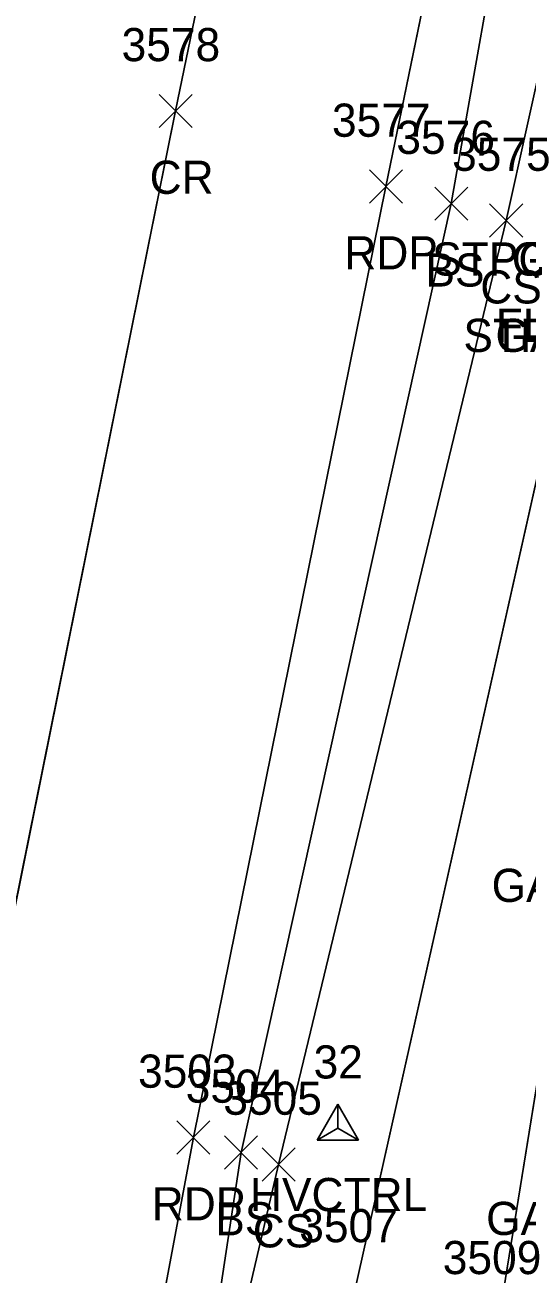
# Model space of a CAD drawing. Extents: x 1554668 to 1563881, y 831386 to 834374.
# Drawn here: x 1562428 to 1562458.3, y 833633.3 to 833708.7 of the extents above; entities that cross this region are included whole.
import ezdxf

# ---------------------------------------------------------------- set-up
doc = ezdxf.new("R2010")
doc.units = 0
for name, color, linetype in [('C_A', 7, 'Continuous'), ('C_I', 7, 'Continuous'), ('CPSM', 7, 'Continuous'), ('L_A', 7, 'Continuous'), ('L_C', 7, 'Continuous'), ('L_I', 7, 'Continuous'), ('L_TIC', 7, 'Continuous'), ('LAPB', 7, 'Continuous'), ('LELB', 7, 'Continuous'), ('P_A', 7, 'Continuous'), ('P_I', 7, 'Continuous'), ('P_TIC', 7, 'Continuous'), ('PET', 7, 'Continuous'), ('PRC', 7, 'Continuous')]:
    doc.layers.add(name, color=color, linetype=linetype)

msp = doc.modelspace()

# ---------------------------------------------------------------- linework, layer by layer
at = {"layer": 'CPSM'}
for p, q in [((1562445.67, 833641.433), (1562446.92, 833643.598)), ((1562448.17, 833641.433), (1562446.92, 833643.598)), ((1562446.921, 833642.154), (1562446.92, 833643.598)), ((1562445.67, 833641.433), (1562446.921, 833642.154)), ((1562446.921, 833642.154), (1562446.921, 833642.154)), ((1562446.921, 833642.154), (1562448.17, 833641.433)), ((1562445.67, 833641.433), (1562448.17, 833641.433))]:
    msp.add_line(p, q, dxfattribs=at)
at = {"layer": 'L_TIC'}
for points in [[(1562452.763, 833696.919), (1562454.763, 833698.919)], [(1562454.763, 833696.919), (1562452.763, 833698.919)], [(1562456.073, 833695.898), (1562458.073, 833697.898)], [(1562458.073, 833695.898), (1562456.073, 833697.898)], [(1562440.078, 833639.693), (1562442.078, 833641.693)], [(1562442.078, 833639.693), (1562440.078, 833641.693)], [(1562442.345, 833638.966), (1562444.345, 833640.966)], [(1562444.345, 833638.966), (1562442.345, 833640.966)]]:
    msp.add_lwpolyline(points, dxfattribs=at)
at = {"layer": 'LAPB'}
for points in [[(1562449.648, 833603.144), (1562442.974, 833608.986), (1562447.93, 833632.278), (1562461.761, 833693.979)], [(1562449.648, 833603.144), (1562442.974, 833608.986), (1562447.93, 833632.278), (1562461.761, 833693.979)], [(1562449.648, 833603.144), (1562442.974, 833608.986), (1562447.93, 833632.278), (1562461.761, 833693.979)], [(1562449.648, 833603.139), (1562442.974, 833608.982), (1562447.929, 833632.277), (1562461.761, 833693.975)], [(1562449.648, 833603.144), (1562460.309, 833627.723), (1562456.596, 833630.362), (1562461.529, 833660.807), (1562468.322, 833688.798)], [(1562449.648, 833603.144), (1562460.309, 833627.723), (1562456.596, 833630.362), (1562461.529, 833660.807), (1562468.322, 833688.798)], [(1562449.648, 833603.144), (1562460.309, 833627.723), (1562456.596, 833630.362), (1562461.529, 833660.807), (1562468.322, 833688.798)], [(1562449.648, 833603.139), (1562460.306, 833627.719), (1562456.596, 833630.355), (1562461.53, 833660.802), (1562468.323, 833688.794)]]:
    msp.add_lwpolyline(points, dxfattribs=at)
at = {"layer": 'LELB'}
for points in [[(1562436.59, 833611.09), (1562443.345, 833639.966), (1562457.073, 833696.898), (1562462.15, 833719.752), (1562466.499, 833734.719)], [(1562436.592, 833611.1), (1562443.347, 833639.973), (1562457.073, 833696.905), (1562462.151, 833719.759), (1562466.499, 833734.722)], [(1562436.592, 833611.1), (1562443.347, 833639.973), (1562457.073, 833696.905), (1562462.151, 833719.759), (1562466.499, 833734.722)], [(1562436.592, 833611.1), (1562443.347, 833639.973), (1562457.073, 833696.905), (1562462.151, 833719.759), (1562466.499, 833734.722)], [(1562437.602, 833600.054), (1562436.59, 833611.09), (1562441.078, 833640.693), (1562453.763, 833697.919), (1562457.398, 833718.487), (1562455.836, 833718.976), (1562456.585, 833722.621), (1562458.865, 833722.371), (1562461.241, 833732.286)], [(1562437.602, 833600.057), (1562436.592, 833611.1), (1562441.078, 833640.699), (1562453.764, 833697.926), (1562457.399, 833718.494), (1562455.837, 833718.985), (1562456.586, 833722.627), (1562458.866, 833722.38), (1562461.241, 833732.288)], [(1562437.602, 833600.057), (1562436.592, 833611.1), (1562441.078, 833640.699), (1562453.764, 833697.926), (1562457.399, 833718.494), (1562455.837, 833718.985), (1562456.586, 833722.627), (1562458.866, 833722.38), (1562461.241, 833732.288)], [(1562437.602, 833600.057), (1562436.592, 833611.1), (1562441.078, 833640.699), (1562453.764, 833697.926), (1562457.399, 833718.494), (1562455.837, 833718.985), (1562456.586, 833722.627), (1562458.866, 833722.38), (1562461.241, 833732.288)]]:
    msp.add_lwpolyline(points, dxfattribs=at)
at = {"layer": 'P_TIC'}
for points in [[(1562436.128, 833702.511), (1562438.128, 833704.511)], [(1562438.128, 833702.511), (1562436.128, 833704.511)], [(1562448.823, 833697.953), (1562450.823, 833699.953)], [(1562450.823, 833697.953), (1562448.823, 833699.953)], [(1562437.2, 833640.597), (1562439.2, 833642.597)], [(1562439.2, 833640.597), (1562437.2, 833642.597)]]:
    msp.add_lwpolyline(points, dxfattribs=at)
at = {"layer": 'PET'}
for points in [[(1562390.311, 833375.989), (1562393.977, 833397.67), (1562399.624, 833430.723), (1562404.076, 833456.64), (1562408.479, 833482.044), (1562418.419, 833535.55), (1562424.853, 833574.142), (1562431.347, 833605.093), (1562438.205, 833641.603), (1562449.823, 833698.96), (1562455.982, 833728.945), (1562464.252, 833769.476), (1562472.427, 833806.927), (1562484.773, 833859.846), (1562495.065, 833901.936), (1562505.742, 833945.836), (1562515.589, 833982.411), (1562522.272, 834008.538), (1562529.881, 834035.713), (1562547.387, 834091.493), (1562561.695, 834132.946), (1562566.268, 834145.816)], [(1562390.311, 833375.989), (1562393.977, 833397.67), (1562399.624, 833430.723), (1562404.076, 833456.64), (1562408.479, 833482.044), (1562418.419, 833535.55), (1562424.853, 833574.142), (1562431.347, 833605.093), (1562438.205, 833641.603), (1562449.823, 833698.96), (1562455.982, 833728.945), (1562464.252, 833769.476), (1562472.427, 833806.927), (1562484.773, 833859.846), (1562495.065, 833901.936), (1562505.742, 833945.836), (1562515.589, 833982.411), (1562522.272, 834008.538), (1562529.881, 834035.713), (1562547.387, 834091.493), (1562561.695, 834132.946), (1562566.268, 834145.816)], [(1562390.311, 833375.989), (1562393.977, 833397.67), (1562399.624, 833430.723), (1562404.076, 833456.64), (1562408.479, 833482.044), (1562418.419, 833535.55), (1562424.853, 833574.142), (1562431.347, 833605.093), (1562438.205, 833641.603), (1562449.823, 833698.96), (1562455.982, 833728.945), (1562464.252, 833769.476), (1562472.427, 833806.927), (1562484.773, 833859.846), (1562495.065, 833901.936), (1562505.742, 833945.836), (1562515.589, 833982.411), (1562522.272, 834008.538), (1562529.881, 834035.713), (1562547.387, 834091.493), (1562561.695, 834132.946), (1562566.268, 834145.816)], [(1562390.312, 833375.983), (1562393.977, 833397.668), (1562399.627, 833430.715), (1562404.077, 833456.635), (1562408.483, 833482.042), (1562418.422, 833535.549), (1562424.854, 833574.14), (1562431.348, 833605.09), (1562438.2, 833641.597), (1562449.823, 833698.953), (1562455.981, 833728.934), (1562464.252, 833769.469), (1562472.429, 833806.92), (1562484.77, 833859.84), (1562495.065, 833901.93), (1562505.741, 833945.826), (1562515.584, 833982.407), (1562522.267, 834008.535), (1562529.877, 834035.701), (1562547.383, 834091.48), (1562561.691, 834132.936), (1562566.264, 834145.807)]]:
    msp.add_lwpolyline(points, dxfattribs=at)
at = {"layer": 'PRC'}
for points in [[(1562374.328, 833358.788), (1562379.819, 833391.645), (1562386.805, 833432.043), (1562394.132, 833473.552), (1562401.52, 833515.146), (1562408.626, 833554.57), (1562418.317, 833607.158), (1562425.122, 833644.153), (1562437.129, 833703.517), (1562446.816, 833750.468), (1562457.117, 833798.654), (1562467.75, 833845.524), (1562476.843, 833883.646), (1562492.325, 833945.243), (1562502.519, 833985.558), (1562516.732, 834038.229), (1562535.447, 834096.625), (1562549.682, 834139.255), (1562553.417, 834150.261)], [(1562374.328, 833358.788), (1562379.819, 833391.645), (1562386.805, 833432.043), (1562394.132, 833473.552), (1562401.52, 833515.146), (1562408.626, 833554.57), (1562418.317, 833607.158), (1562425.122, 833644.153), (1562437.129, 833703.517), (1562446.816, 833750.468), (1562457.117, 833798.654), (1562467.75, 833845.524), (1562476.843, 833883.646), (1562492.325, 833945.243), (1562502.519, 833985.558), (1562516.732, 834038.229), (1562535.447, 834096.625), (1562549.682, 834139.255), (1562553.417, 834150.261)], [(1562374.328, 833358.788), (1562379.819, 833391.645), (1562386.805, 833432.043), (1562394.132, 833473.552), (1562401.52, 833515.146), (1562408.626, 833554.57), (1562418.317, 833607.158), (1562425.122, 833644.153), (1562437.129, 833703.517), (1562446.816, 833750.468), (1562457.117, 833798.654), (1562467.75, 833845.524), (1562476.843, 833883.646), (1562492.325, 833945.243), (1562502.519, 833985.558), (1562516.732, 834038.229), (1562535.447, 834096.625), (1562549.682, 834139.255), (1562553.417, 834150.261)], [(1562374.328, 833358.78), (1562379.82, 833391.635), (1562386.804, 833432.041), (1562394.133, 833473.548), (1562401.522, 833515.144), (1562408.625, 833554.563), (1562418.32, 833607.155), (1562425.125, 833644.147), (1562437.128, 833703.511), (1562446.815, 833750.458), (1562457.117, 833798.648), (1562467.753, 833845.523), (1562476.843, 833883.643), (1562492.321, 833945.235), (1562502.515, 833985.553), (1562516.728, 834038.221), (1562535.444, 834096.612), (1562549.678, 834139.252), (1562553.413, 834150.251)]]:
    msp.add_lwpolyline(points, dxfattribs=at)

# ---------------------------------------------------------------- texts
at = {"layer": 'C_A'}
msp.add_text('HVCTRL', height=2, dxfattribs=at).set_placement((1562441.614, 833637.154))
at = {"layer": 'C_I'}
msp.add_text('32', height=2, dxfattribs=at).set_placement((1562445.456, 833645.154))
at = {"layer": 'L_A'}
for s, p in [('STPC GDN ST', (1562452.613, 833693.581)), ('GARDEN', (1562457.416, 833693.581)), ('BS', (1562452.204, 833692.919)), ('CS', (1562455.514, 833691.898)), ('STPC GDN', (1562454.494, 833688.975)), ('GARDEN', (1562456.431, 833688.975)), ('GARDEN', (1562456.199, 833655.802)), ('BS', (1562439.519, 833635.693)), ('GARDEN', (1562455.867, 833635.714)), ('GARDEN', (1562455.867, 833635.714)), ('CS', (1562441.786, 833634.966))]:
    msp.add_text(s, height=2, dxfattribs=at).set_placement(p)
at = {"layer": 'L_C'}
msp.add_text('FLOWERS', height=2, dxfattribs=at).set_placement((1562456.447, 833689.581))
at = {"layer": 'L_I'}
for s, p in [('3576', (1562450.448, 833700.919)), ('3575', (1562453.813, 833699.898)), ('3504', (1562437.739, 833643.693)), ('3505', (1562440.007, 833642.966)), ('3507', (1562444.59, 833635.277)), ('3509', (1562453.25, 833633.355))]:
    msp.add_text(s, height=2, dxfattribs=at).set_placement(p)
at = {"layer": 'P_A'}
for s, p in [('CR', (1562435.562, 833698.511)), ('RDP', (1562447.311, 833693.953)), ('RDP', (1562435.689, 833636.597))]:
    msp.add_text(s, height=2, dxfattribs=at).set_placement(p)
at = {"layer": 'P_I'}
for s, p in [('3578', (1562433.869, 833706.511)), ('3577', (1562446.563, 833701.953)), ('3503', (1562434.862, 833644.597))]:
    msp.add_text(s, height=2, dxfattribs=at).set_placement(p)

doc.saveas('drawing.dxf')
